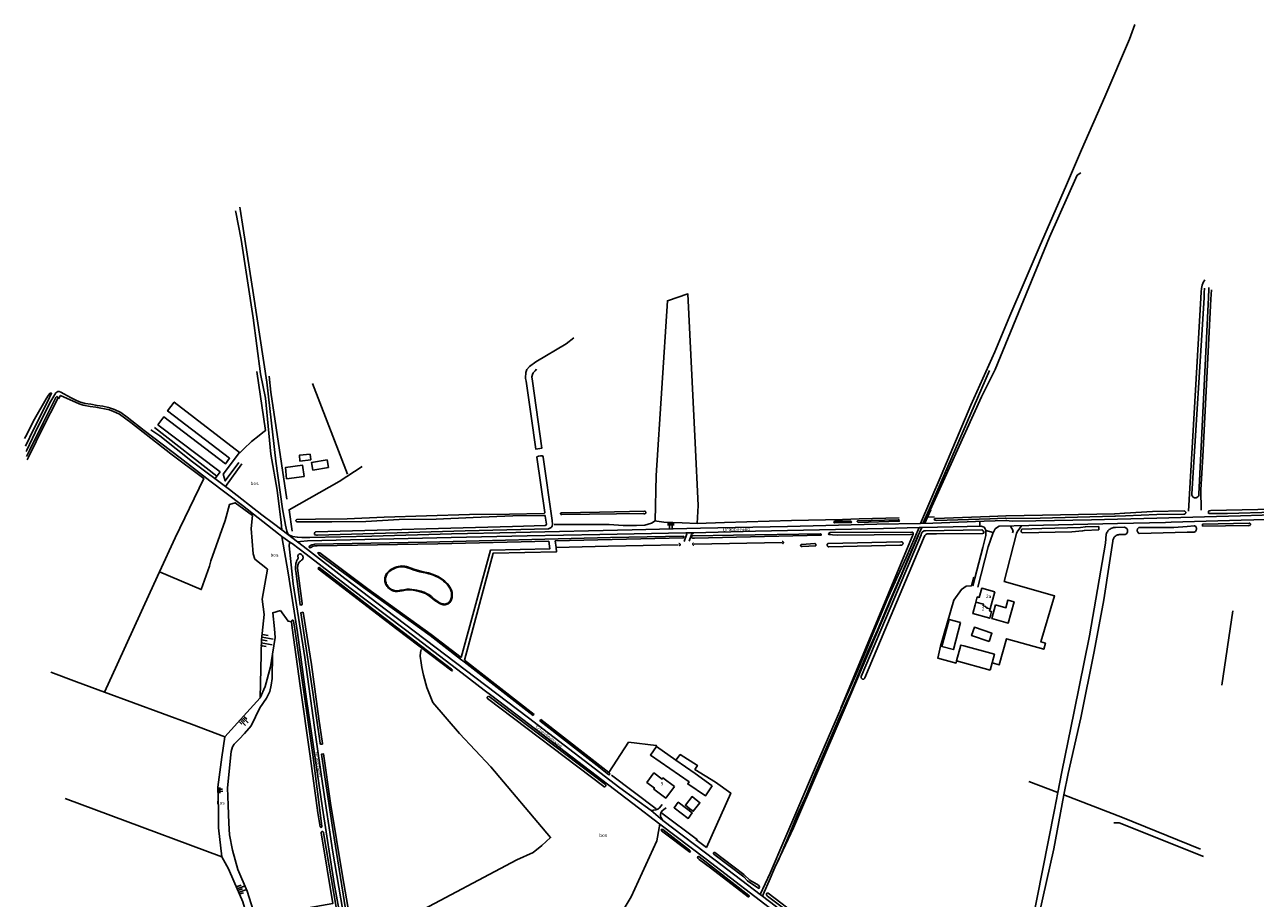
# Model space of a CAD drawing. Header units: metres. Extents: x 226218 to 240385, y 439369 to 449677.
# Tile 347 of 353: x 238267 to 239170, y 449036 to 449677. Entities that reach past the tile are written whole.
import ezdxf

# ---------------------------------------------------------------- set-up
doc = ezdxf.new("R2010")
doc.units = ezdxf.units.M
doc.header["$MEASUREMENT"] = 0
for name, color, linetype in [('BIJGEBOUW', 4, 'Continuous'), ('CULTUURAANDUIDING', 253, 'Continuous'), ('DAKRAND-BYG', 4, 'Continuous'), ('HEG', 253, 'Continuous'), ('HEK', 253, 'Continuous'), ('HOOFDGEBOUW', 4, 'Continuous'), ('HOUTWAL', 253, 'Continuous'), ('HUISNUMMER', 253, 'Continuous'), ('INSTEEKSLOOT', 153, 'Continuous'), ('KANTVERH', 253, 'Continuous'), ('KANTWATER', 153, 'Continuous'), ('MIDSLTGREPPEL', 253, 'Continuous'), ('OVLIJNOBJ', 253, 'Continuous'), ('RASTER', 253, 'Continuous'), ('STRAATNAAM', 253, 'Continuous'), ('TALUD', 253, 'Continuous'), ('TUSSENMUUR', 253, 'Continuous')]:
    doc.layers.add(name, color=color, linetype=linetype)
doc.styles.get("Standard").update_dxf_attribs({"font": 'iso.shx'})

# ---------------------------------------------------------------- blocks, each defined once
blk = doc.blocks.new('TA', base_point=(75009.5, 300012))
for p, q in [((75009.5, 300012.5), (75010, 300012.5)), ((75009.5, 300012.25), (75010.5, 300012.25)), ((75009.5, 300012), (75010, 300012)), ((75009.5, 300011.75), (75010.5, 300011.75)), ((75009.5, 300011.5), (75010, 300011.5))]:
    blk.add_line(p, q)

msp = doc.modelspace()

# ---------------------------------------------------------------- linework, layer by layer
at = {"layer": 'BIJGEBOUW'}
for p, q in [((238951.07, 449209.77), (238975.6, 449202.99)), ((238975.6, 449202.99), (238977.13, 449208.52))]:
    msp.add_line(p, q, dxfattribs=at)
for points in [[(238472.33, 449345.07), (238471.17, 449353.34), (238458.67, 449351.64), (238459.45, 449343.46), (238472.33, 449345.07)], [(238977.13, 449208.52), (238978.82, 449214.66), (238956.3, 449220.88), (238954.24, 449221.45), (238951.02, 449209.78), (238951.07, 449209.77)]]:
    msp.add_lwpolyline(points, dxfattribs=at)
at = {"layer": 'DAKRAND-BYG'}
msp.add_line((238730.84, 449147), (238745.13, 449137.04), dxfattribs=at)
for points in [[(238477.19, 449357.24), (238469.26, 449356.4), (238468.83, 449360.63), (238476.76, 449361.47), (238477.19, 449357.24)], [(238490.16, 449351.61), (238478.78, 449349.75), (238477.86, 449355.4), (238489.24, 449357.26), (238490.16, 449351.61)], [(238979.64, 449250.87), (238976.9, 449240.84), (238988.9, 449237.56), (238993.18, 449253.23), (238988.76, 449254.44), (238987.22, 449248.8), (238979.64, 449250.87)], [(238953.98, 449238.05), (238948.78, 449218.15), (238940.32, 449220.36), (238940.33, 449220.39)], [(238940.33, 449220.39), (238945.52, 449240.26), (238953.98, 449238.05)], [(238974.88, 449224.04), (238962.1, 449228.38), (238964.16, 449234.47), (238976.95, 449230.13), (238974.88, 449224.04)], [(238771.82, 449118.24), (238766.72, 449110.75), (238753.85, 449119.62), (238754.81, 449121), (238726.4, 449140.71), (238730.84, 449147)], [(238745.13, 449137.04), (238759.16, 449127.25), (238771.82, 449118.24)], [(238752.81, 449101.59), (238757.17, 449098.29), (238754.13, 449094.29), (238743.82, 449102.1), (238746.86, 449106.1), (238752.81, 449101.59)], [(238755.45, 449101.35), (238752.07, 449103.98), (238756.98, 449110.28), (238762.74, 449105.8), (238757.82, 449099.5), (238755.45, 449101.35)]]:
    msp.add_lwpolyline(points, dxfattribs=at)
at = {"layer": 'HEG'}
msp.add_line((238759.86, 449078.81), (238767.67, 449072.82), dxfattribs=at)
at = {"layer": 'HEK'}
for p, q in [((238939.37, 449220.72), (238940.33, 449220.39)), ((238710.24, 449150.09), (238695.84, 449128.02))]:
    msp.add_line(p, q, dxfattribs=at)
for points in [[(238994.91, 449303.2), (238986.06, 449268.07), (239023.01, 449257.49), (239012.92, 449223.79), (239016.21, 449222.79), (239015.02, 449218.41), (238987.69, 449226.13), (238982.21, 449206.85), (238977.13, 449208.52)], [(238939.37, 449220.72), (238948.92, 449254.41), (238954.54, 449262.28), (238958.05, 449264.53), (238961.69, 449264.95), (238962.02, 449264.91), (238963.65, 449271.3)], [(238951.07, 449209.77), (238950.68, 449208.2), (238937.34, 449211.77), (238939.37, 449220.72)], [(238767.67, 449072.82), (238785.35, 449112.91), (238774.24, 449120.77)]]:
    msp.add_lwpolyline(points, dxfattribs=at)
at = {"layer": 'HOOFDGEBOUW'}
for p, q in [((238979.15, 449260.49), (238975.69, 449247.95)), ((238964.58, 449250.84), (238965.15, 449252.92)), ((238975.69, 449247.95), (238975.24, 449246.34))]:
    msp.add_line(p, q, dxfattribs=at)
for points in [[(238965.15, 449252.92), (238966.22, 449256.79), (238967.64, 449256.4), (238969.5, 449263.16), (238979.15, 449260.49)], [(238964.58, 449250.84), (238962.85, 449244.58), (238975.34, 449241.13), (238976.67, 449245.95), (238975.24, 449246.34)], [(238743.99, 449117.7), (238737.65, 449109.18), (238728.81, 449115.76), (238729.41, 449116.57), (238723.86, 449120.7), (238729.02, 449127.63), (238734.99, 449123.18), (238735.57, 449123.96), (238743.99, 449117.7)]]:
    msp.add_lwpolyline(points, dxfattribs=at)
at = {"layer": 'HOUTWAL'}
msp.add_lwpolyline([(238817.78, 449058.15), (238831.38, 449087.32), (238868.58, 449173.82), (238922.83, 449301.65)], dxfattribs=at)
at = {"layer": 'INSTEEKSLOOT'}
for p, q in [((239067.27, 449317.72), (239074.32, 449318.27)), ((239074.32, 449318.27), (239074.48, 449318.28)), ((239094.75, 449319.47), (239074.48, 449318.28)), ((239094.75, 449319.47), (239118.06, 449319.79)), ((238649.28, 449316), (238649.29, 449315.98)), ((238975.51, 449315.82), (238987.3, 449316.15)), ((238986.66, 449314.42), (238975.56, 449314)), ((239067.22, 449315.96), (239067.23, 449315.96)), ((239067.48, 449315.97), (239067.23, 449315.96)), ((239074.87, 449316.33), (239067.48, 449315.97)), ((239117.9, 449317.48), (239097.93, 449317.16)), ((239131.4, 449310.24), (239165.64, 449310.96)), ((239131.43, 449308.64), (239131.4, 449310.24)), ((239165.81, 449310.96), (239165.64, 449310.96)), ((239165.81, 449310.96), (239165.64, 449310.96)), ((239055.38, 449306.02), (239055.32, 449308.53)), ((239067.64, 449307.68), (239074.3, 449307.85)), ((239070.34, 449302.49), (239074.88, 449302.59)), ((238652.69, 449292.13), (238651.89, 449297.71)), ((238656.51, 449297.82), (238657.18, 449293.08)), ((238837.51, 449295.29), (238846.96, 449295.85)), ((238847.47, 449294.18), (238837.74, 449293.69)), ((238857.18, 449296.06), (238910.16, 449297.22)), ((238467.57, 449278.05), (238467.78, 449275.91)), ((238467.78, 449275.91), (238471, 449251.96)), ((238518.6, 449261.77), (238564.9, 449228.48)), ((238519.13, 449262.59), (238565.5, 449229.3)), ((238564.9, 449228.48), (238587.18, 449211.14)), ((238587.48, 449212.22), (238565.5, 449229.3)), ((238587.18, 449211.14), (238589.68, 449209.2)), ((238641.12, 449170.54), (238589.97, 449210.29)), ((238589.68, 449209.2), (238640.45, 449169.67)), ((238883.83, 449197.46), (238883.7, 449197.14)), ((238883.7, 449197.14), (238883.7, 449197.14)), ((238883.83, 449197.46), (238883.83, 449197.46)), ((238608.1, 449183.72), (238693.39, 449119.16)), ((238606.91, 449182.17), (238692.13, 449117.61)), ((238641.12, 449170.54), (238640.45, 449169.67)), ((238645.94, 449166.8), (238645.27, 449165.92)), ((238695.84, 449128.02), (238645.94, 449166.8)), ((239032.82, 449127.1), (239029.85, 449111.46)), ((238772.94, 449067.99), (238772.88, 449068.03)), ((238772.94, 449067.99), (238794.88, 449051.39)), ((238797.53, 449048.59), (238794.88, 449051.39)), ((238795.18, 449052.92), (238799.43, 449049.07)), ((238797.58, 449048.53), (238797.53, 449048.59))]:
    msp.add_line(p, q, dxfattribs=at)
for points in [[(239132.99, 449483.34), (239132.97, 449483.26), (239132.65, 449479.84), (239132.72, 449476.28), (239123.66, 449332.29)], [(239128.83, 449332.04), (239135.79, 449476.52), (239136.04, 449482.57), (239136.14, 449483.79)], [(238670.17, 449446.73), (238664.5, 449442.53), (238642.42, 449429.12), (238637.72, 449425.9), (238635.73, 449423.49), (238635.1, 449421.45), (238634.95, 449420.05), (238634.77, 449418.65), (238634.84, 449417), (238635.2, 449415.04), (238638.9, 449389.29), (238642.23, 449365.17), (238646.77, 449365.97), (238639.89, 449415.08), (238639.34, 449418.19), (238639.91, 449420.03), (238640.42, 449421.24), (238641.76, 449422.63), (238642.95, 449423.83)], [(238268.73, 449359.84), (238271.09, 449364.63), (238280.98, 449384.35), (238290.13, 449403.07), (238290.87, 449403.7), (238291.27, 449403.72), (238291.7, 449403.31), (238291.76, 449402.97), (238291.35, 449401.84), (238281.05, 449381.84), (238270.28, 449359.79), (238269.02, 449357.25)], [(238648.89, 449318.73), (238643.11, 449359.22), (238643.12, 449359.48), (238644.39, 449360.09), (238645.71, 449360.29), (238647.07, 449360.27), (238647.55, 449360.08), (238647.8, 449359.4), (238654.39, 449312.74), (238654.5, 449310)], [(239123.66, 449332.29), (239123.65, 449331.84), (239123.72, 449331.41), (239123.86, 449330.99), (239124.07, 449330.6), (239124.35, 449330.25), (239124.68, 449329.96), (239125.05, 449329.72), (239125.46, 449329.55), (239125.89, 449329.46), (239126.33, 449329.43), (239126.77, 449329.49), (239127.2, 449329.62), (239127.59, 449329.82), (239127.95, 449330.08), (239128.26, 449330.4), (239128.5, 449330.77), (239128.68, 449331.17), (239128.79, 449331.6), (239128.83, 449332.04)], [(238648.21, 449318.07), (238648.42, 449318.1), (238648.61, 449318.19), (238648.76, 449318.34), (238648.86, 449318.53), (238648.89, 449318.73)], [(238661.39, 449317.19), (238661.18, 449317.16), (238660.96, 449317.2), (238660.78, 449317.3), (238660.63, 449317.46), (238660.54, 449317.66), (238660.51, 449317.87), (238660.56, 449318.09), (238660.66, 449318.27), (238660.82, 449318.42), (238661.02, 449318.51), (238661.23, 449318.53)], [(238661.23, 449318.53), (238689.13, 449319.03), (238721.97, 449319.62)], [(238721.97, 449319.62), (238722.23, 449319.63), (238722.49, 449319.57), (238722.72, 449319.44), (238722.91, 449319.25), (238723.04, 449319.01), (238723.1, 449318.76), (238723.08, 449318.49), (238723, 449318.24), (238722.84, 449318.02), (238722.64, 449317.85), (238722.39, 449317.75), (238722.13, 449317.71), (238721.87, 449317.75)], [(239074.32, 449318.27), (239074.33, 449318.27), (239074.48, 449318.28)], [(239118.06, 449319.79), (239118.34, 449319.75), (239118.6, 449319.64), (239118.83, 449319.46), (239119.01, 449319.24), (239119.13, 449318.98), (239119.18, 449318.7), (239119.16, 449318.42), (239119.07, 449318.14), (239118.92, 449317.9), (239118.71, 449317.71), (239118.46, 449317.57), (239118.19, 449317.49), (239117.9, 449317.48)], [(239184.56, 449319.82), (239184.24, 449319.29), (239183.89, 449319.01), (239183.43, 449318.91), (239149.77, 449317.92), (239137.04, 449317.84), (239136.15, 449318.02), (239135.74, 449318.65), (239135.76, 449319.05), (239135.96, 449319.64), (239136.43, 449319.94), (239137.55, 449320.07), (239183.65, 449321.08), (239183.87, 449321.04), (239184.25, 449320.91), (239184.49, 449320.38), (239184.56, 449319.82)], [(238466.99, 449311.89), (238466.76, 449311.97), (238466.56, 449312.12), (238466.41, 449312.33), (238466.33, 449312.56), (238466.33, 449312.81), (238466.4, 449313.05), (238466.54, 449313.26), (238466.74, 449313.41), (238466.97, 449313.5)], [(238466.97, 449313.5), (238480.71, 449313.76), (238503.92, 449314.05), (238531.16, 449315.19), (238562.24, 449316.18), (238593.78, 449317.16), (238623.14, 449317.56), (238648.21, 449318.07)], [(238648.36, 449316.56), (238625.51, 449316.34), (238596.3, 449314.92), (238569.16, 449313.73), (238542.07, 449313.53), (238517.5, 449312.11), (238492.57, 449311.95), (238466.99, 449311.89)], [(238654.5, 449310), (238654.23, 449308.59), (238653.54, 449307.77), (238651.73, 449306.81), (238590.57, 449305.29), (238482.19, 449302.08), (238481.31, 449302.17), (238480.39, 449302.36), (238480.01, 449302.67), (238479.93, 449303.24), (238479.97, 449303.57), (238480.11, 449303.93), (238480.79, 449304.56), (238625.32, 449308.42), (238649.24, 449309.17), (238649.79, 449309.4), (238650.14, 449310.03), (238649.29, 449315.98)], [(238649.28, 449316), (238649.22, 449316.2), (238649.11, 449316.37), (238648.95, 449316.5), (238648.76, 449316.58), (238648.56, 449316.6), (238648.36, 449316.56)], [(238721.87, 449317.75), (238721.24, 449317.84), (238681.84, 449317.43), (238661.39, 449317.19)], [(238874.16, 449311.61), (238874.01, 449311.95), (238873.82, 449312.2), (238873.43, 449312.39), (238873.17, 449312.38), (238861.94, 449312.28), (238861.2, 449312.12), (238860.99, 449311.84), (238861.2, 449311.34), (238861.66, 449311.12), (238873.8, 449311.36), (238874.16, 449311.61)], [(238909.14, 449312.68), (238908.99, 449312.25), (238878.81, 449311.45), (238878.11, 449312.07), (238878.18, 449312.25), (238878.45, 449312.51), (238908.13, 449313.32), (238908.44, 449313.31), (238909.01, 449313.03), (238909.14, 449312.68)], [(238975.51, 449315.82), (238975.15, 449315.81), (238935.59, 449314.38), (238934.92, 449313.99), (238934.64, 449313.53), (238934.8, 449313.24), (238935.02, 449313.05), (238935.23, 449312.97), (238936.33, 449312.86), (238975.51, 449313.93), (238975.56, 449314)], [(239067.22, 449315.96), (239012.46, 449314.47), (238987.64, 449314.32), (238987.35, 449314.31), (238986.66, 449314.42)], [(238987.3, 449316.15), (238987.34, 449316.17), (239067.05, 449317.74), (239067.08, 449317.75), (239067.27, 449317.72)], [(239067.23, 449315.96), (239067.48, 449315.96), (239067.48, 449315.97)], [(239074.87, 449316.33), (239074.96, 449316.3), (239097.93, 449317.16)], [(239165.7, 449309.01), (239165.98, 449309.04), (239166.23, 449309.14), (239166.45, 449309.31), (239166.61, 449309.54), (239166.71, 449309.8), (239166.72, 449310.08), (239166.66, 449310.34), (239166.52, 449310.59), (239166.32, 449310.78), (239166.08, 449310.91), (239165.81, 449310.96)], [(238651.89, 449297.71), (238570.38, 449295.81), (238481.98, 449294.32), (238481.84, 449294.31), (238480.77, 449294.24), (238479.94, 449294.14), (238478.9, 449293.95), (238477.31, 449293.04), (238476.74, 449292.81), (238476.19, 449292.96), (238476.11, 449293.39), (238476.16, 449293.76), (238476.99, 449294.53), (238477.43, 449294.71), (238478.09, 449294.92), (238480.14, 449295.51), (238562.39, 449296.84), (238697.05, 449300.44), (238750.95, 449301.4)], [(238750.95, 449301.4), (238750.57, 449300.01), (238656.51, 449297.82)], [(238851.8, 449302.41), (238851.64, 449301.94), (238799.95, 449300.72), (238758.68, 449299.91), (238757.45, 449299.95), (238756.87, 449300.09), (238756.61, 449300.47), (238756.8, 449301.16), (238757.37, 449301.45), (238787.34, 449302.13), (238851.31, 449303.1), (238851.59, 449302.83), (238851.8, 449302.41)], [(238919.26, 449303.23), (238919.09, 449302.71), (238917.14, 449302.52), (238863.92, 449302.18), (238860.08, 449302.24), (238858.6, 449302.47), (238857.77, 449302.55), (238857.28, 449302.66), (238857.12, 449302.94), (238857.23, 449303.41), (238858.29, 449304), (238918.2, 449304.28), (238918.46, 449304.23), (238919.11, 449303.78), (238919.26, 449303.23)], [(238925.41, 449303.43), (238925.05, 449302.35), (238905.85, 449256.66), (238881.11, 449198.32)], [(238883.83, 449197.46), (238898.39, 449232.37), (238926.89, 449299.61), (238927.83, 449301.88), (238928.52, 449302.6), (238929.52, 449302.95), (238936.33, 449302.98), (238970.06, 449303.37), (238970.82, 449303.63), (238971.12, 449304.13)], [(238928.1, 449305.18), (238927.67, 449305.19), (238927.23, 449305.13), (238926.82, 449304.99), (238926.44, 449304.79), (238926.1, 449304.52), (238925.8, 449304.2), (238925.57, 449303.83), (238925.41, 449303.43)], [(238971.12, 449304.13), (238970.97, 449304.59), (238970.55, 449305.29), (238970, 449305.71), (238969.55, 449305.85), (238928.31, 449305.24), (238928.1, 449305.18)], [(238999.02, 449306.43), (238998.78, 449306.15), (238998.6, 449305.81), (238998.49, 449305.45), (238998.46, 449305.07), (238998.51, 449304.7), (238998.64, 449304.34), (238998.84, 449304.02), (238999.1, 449303.74)], [(238999.02, 449306.43), (239013.56, 449306.84), (239041.95, 449307.62), (239045.53, 449308.23), (239055.32, 449308.53)], [(239055.38, 449306.02), (239044.8, 449305.59), (239043.71, 449305.34), (239043.52, 449305.28), (239035.61, 449304.51), (238999.1, 449303.74)], [(239025.34, 449113.21), (239028.34, 449128.43), (239037.39, 449172.67), (239048.45, 449228.09), (239060.24, 449296.25), (239060.87, 449302.7)], [(239067.64, 449307.68), (239066.94, 449307.67), (239066.25, 449307.59), (239065.57, 449307.43), (239064.91, 449307.21), (239064.28, 449306.92), (239063.68, 449306.57), (239063.11, 449306.16), (239062.6, 449305.69), (239062.13, 449305.17), (239061.72, 449304.6), (239061.37, 449304), (239061.09, 449303.37), (239060.87, 449302.7)], [(239070.34, 449302.49), (239069.73, 449302.41), (239069.15, 449302.26), (239068.58, 449302.04), (239068.05, 449301.75), (239067.55, 449301.4), (239067.1, 449300.99), (239066.71, 449300.53), (239066.37, 449300.03), (239066.09, 449299.49), (239065.89, 449298.92), (239065.75, 449298.33), (239065.69, 449297.72)], [(239074.88, 449302.59), (239075.28, 449302.82), (239075.64, 449303.11), (239075.95, 449303.46), (239076.2, 449303.85), (239076.37, 449304.28), (239076.48, 449304.73), (239076.5, 449305.19), (239076.45, 449305.66), (239076.33, 449306.1), (239076.13, 449306.52), (239075.86, 449306.9), (239075.54, 449307.23), (239075.16, 449307.51), (239074.74, 449307.71), (239074.3, 449307.85)], [(239084.8, 449307.59), (239084.45, 449307.35), (239084.15, 449307.04), (239083.9, 449306.69), (239083.73, 449306.3), (239083.63, 449305.89), (239083.6, 449305.46), (239083.65, 449305.04), (239083.77, 449304.63), (239083.96, 449304.25), (239084.22, 449303.91), (239084.54, 449303.62), (239084.9, 449303.39)], [(239125.42, 449309.02), (239120.24, 449308.34), (239110.45, 449307.61), (239084.8, 449307.59)], [(239125.54, 449304.37), (239120.34, 449304.24), (239084.9, 449303.39)], [(239125.54, 449304.37), (239125.92, 449304.57), (239126.25, 449304.83), (239126.55, 449305.14), (239126.78, 449305.5), (239126.95, 449305.89), (239127.04, 449306.31), (239127.07, 449306.73), (239127.02, 449307.16), (239126.9, 449307.57), (239126.72, 449307.95), (239126.47, 449308.3), (239126.16, 449308.6), (239125.81, 449308.84), (239125.42, 449309.02)], [(239165.7, 449309.01), (239165.33, 449309.04), (239131.43, 449308.64)], [(238651.89, 449297.71), (238652.69, 449292.13), (238609.2, 449291.16), (238587.48, 449212.22)], [(238657.18, 449293.08), (238657.63, 449289.9), (238611.14, 449288.87), (238589.97, 449210.29)], [(238747.38, 449295.95), (238747.63, 449295.92), (238747.85, 449295.82), (238748.04, 449295.66), (238748.17, 449295.45), (238748.23, 449295.22), (238748.22, 449294.97), (238748.14, 449294.74), (238748, 449294.54), (238747.8, 449294.39), (238747.57, 449294.31)], [(238758.15, 449294.75), (238757.92, 449294.79), (238757.72, 449294.9), (238757.55, 449295.06), (238757.44, 449295.26), (238757.39, 449295.49), (238757.42, 449295.72), (238757.51, 449295.93), (238757.66, 449296.11), (238757.86, 449296.23), (238758.08, 449296.29)], [(238823.1, 449297.38), (238823.34, 449297.39), (238823.57, 449297.33), (238823.77, 449297.21), (238823.93, 449297.03), (238824.03, 449296.81), (238824.06, 449296.58), (238824.02, 449296.34), (238823.91, 449296.13), (238823.74, 449295.96), (238823.54, 449295.84), (238823.3, 449295.8)], [(238837.74, 449293.69), (238837.5, 449293.64), (238837.25, 449293.66), (238837.02, 449293.76), (238836.83, 449293.91), (238836.7, 449294.11), (238836.63, 449294.35), (238836.63, 449294.6), (238836.7, 449294.83), (238836.84, 449295.03), (238837.04, 449295.19), (238837.26, 449295.28), (238837.51, 449295.29)], [(238846.96, 449295.85), (238847.22, 449295.83), (238847.47, 449295.72), (238847.67, 449295.56), (238847.82, 449295.34), (238847.89, 449295.09), (238847.89, 449294.82), (238847.82, 449294.57), (238847.67, 449294.35), (238847.47, 449294.18)], [(238857.2, 449293.49), (238856.9, 449293.57), (238856.63, 449293.71), (238856.4, 449293.92), (238856.22, 449294.17), (238856.11, 449294.46), (238856.07, 449294.77), (238856.11, 449295.08), (238856.21, 449295.36), (238856.38, 449295.62), (238856.61, 449295.83), (238856.88, 449295.98), (238857.18, 449296.06)], [(238910.01, 449294.84), (238909.4, 449294.73), (238857.2, 449293.49)], [(238910.16, 449297.22), (238910.45, 449297.27), (238910.75, 449297.24), (238911.04, 449297.15), (238911.29, 449296.99), (238911.5, 449296.77), (238911.65, 449296.51), (238911.74, 449296.22), (238911.76, 449295.93), (238911.7, 449295.63), (238911.58, 449295.36), (238911.4, 449295.12), (238911.16, 449294.93), (238910.89, 449294.8), (238910.6, 449294.75), (238910.3, 449294.76), (238910.01, 449294.84)], [(239065.69, 449297.72), (239063.28, 449281.78), (239059.17, 449254.7), (239052.01, 449216.62), (239042.27, 449168.04), (239032.82, 449127.1)], [(238466.15, 449275.6), (238466.05, 449276.75), (238466.02, 449277.9), (238466.06, 449279.05), (238466.18, 449280.19), (238466.37, 449281.33), (238466.63, 449282.45)], [(238466.63, 449282.45), (238466.76, 449282.94), (238466.95, 449283.41), (238467.18, 449283.86), (238467.47, 449284.28), (238467.8, 449284.67)], [(238467.92, 449285.88), (238467.78, 449286.19), (238467.71, 449286.52), (238467.71, 449286.85), (238467.78, 449287.18), (238467.92, 449287.49), (238468.11, 449287.76), (238468.36, 449287.99), (238468.65, 449288.16), (238468.96, 449288.27), (238469.3, 449288.31), (238469.63, 449288.28)], [(238467.8, 449284.67), (238467.95, 449284.88), (238468.04, 449285.13), (238468.07, 449285.39), (238468.02, 449285.64), (238467.92, 449285.88)], [(238470.11, 449283.41), (238469.62, 449283.09), (238469.17, 449282.72), (238468.77, 449282.29), (238468.43, 449281.82), (238468.16, 449281.3), (238467.94, 449280.76)], [(238469.63, 449288.28), (238470.02, 449288.16), (238470.39, 449287.97), (238470.72, 449287.72), (238471, 449287.41), (238471.23, 449287.07), (238471.4, 449286.69), (238471.5, 449286.29), (238471.53, 449285.88)], [(238471.53, 449285.88), (238471.53, 449285.44), (238471.45, 449285.02), (238471.3, 449284.61), (238471.08, 449284.24), (238470.81, 449283.91), (238470.48, 449283.63), (238470.11, 449283.41)], [(238518.6, 449261.77), (238483.5, 449287.65), (238483.08, 449288.1), (238482.64, 449288.5), (238482.35, 449288.86), (238482.36, 449289.03), (238482.64, 449289.29), (238483.87, 449289.03), (238519.13, 449262.59)], [(238471, 449251.96), (238470.94, 449251.58), (238470.7, 449250.96), (238470.4, 449250.76), (238469.44, 449250.93), (238466.15, 449275.6)], [(238467.94, 449280.76), (238467.75, 449280.1), (238467.62, 449279.42), (238467.56, 449278.74), (238467.57, 449278.05)], [(238581.12, 449202.79), (238580.63, 449202.6), (238540.3, 449233.09), (238482.71, 449277.35), (238482.79, 449278.19), (238483.06, 449278.3), (238483.27, 449278.29), (238522.48, 449248.01), (238580.55, 449203.8), (238580.93, 449203.36), (238581.12, 449202.79)], [(238578, 449251.6), (238577.23, 449251.32), (238576.5, 449251.14), (238575.76, 449251.03), (238575.01, 449251.01), (238574.26, 449251.07), (238573.52, 449251.21), (238572.8, 449251.42), (238572.11, 449251.71), (238571.46, 449252.07), (238568.25, 449254.14), (238565.4, 449256.62), (238563.45, 449258), (238561.36, 449259.16), (238559.16, 449260.1), (238556.87, 449260.8), (238552.31, 449261.61), (238547.73, 449261.96), (238544.36, 449261.28), (238540.85, 449260.74), (238539.94, 449260.75), (238539.06, 449260.85), (238538.18, 449261.04), (238537.34, 449261.32), (238536.53, 449261.68), (238535.75, 449262.12), (238535.03, 449262.64), (238534.37, 449263.23), (238533.78, 449263.87), (238533.25, 449264.46), (238532.77, 449265.12), (238532.37, 449265.83), (238532.04, 449266.58), (238531.79, 449267.36), (238531.63, 449268.16), (238531.55, 449268.97), (238531.57, 449269.78), (238531.64, 449270.66), (238531.81, 449271.53), (238532.07, 449272.38), (238532.42, 449273.2), (238532.86, 449273.98), (238533.4, 449274.72), (238534.63, 449275.83), (238535.94, 449276.78), (238537.34, 449277.6), (238538.81, 449278.27), (238540.33, 449278.79), (238541.48, 449279.14), (238542.69, 449279.37)], [(238542.69, 449279.37), (238543.91, 449279.46), (238545.14, 449279.43), (238546.35, 449279.26), (238547.54, 449278.96), (238553.64, 449276.86), (238559.8, 449275.11), (238563.5, 449274.39), (238567.14, 449273.22), (238570.59, 449271.64), (238571.67, 449271.1), (238573.66, 449269.82), (238575.51, 449268.34), (238577.2, 449266.68), (238578.71, 449264.86), (238579.32, 449264.02), (238579.84, 449263.12), (238580.27, 449262.17), (238580.61, 449261.19), (238580.84, 449260.18), (238580.98, 449259.15), (238581.02, 449258.1), (238580.95, 449257.08), (238580.87, 449256.3), (238580.7, 449255.53), (238580.44, 449254.77), (238580.11, 449254.04), (238579.7, 449253.36), (238579.21, 449252.73), (238578.66, 449252.15), (238578, 449251.6)], [(238464.64, 449239.07), (238464.55, 449239.29), (238464.4, 449239.48), (238464.2, 449239.61), (238463.96, 449239.67), (238463.72, 449239.67), (238463.49, 449239.59), (238463.3, 449239.45), (238463.15, 449239.26), (238463.07, 449239.03), (238463.06, 449238.79), (238463.12, 449238.56)], [(238485.39, 449088.53), (238478.73, 449140.96), (238471.04, 449194.01), (238465.42, 449233.17), (238464.64, 449239.07)], [(238485.82, 449149.3), (238485.72, 449148.82), (238485.13, 449148.63), (238484.43, 449148.64), (238484.13, 449149.2), (238484.07, 449149.41), (238478.79, 449186.69), (238469.99, 449245.12), (238471.64, 449245.53), (238477.66, 449207.14), (238483.11, 449167.26), (238485.82, 449149.3)], [(238883.7, 449197.14), (238883.51, 449196.88), (238883.26, 449196.66), (238882.98, 449196.51), (238882.66, 449196.43), (238882.34, 449196.42), (238882.02, 449196.49), (238881.72, 449196.62), (238881.47, 449196.82), (238881.26, 449197.07), (238881.12, 449197.36), (238881.04, 449197.68), (238881.04, 449198), (238881.11, 449198.32)], [(238883.83, 449197.46), (238883.78, 449197.29), (238883.7, 449197.14)], [(238608.1, 449183.72), (238607.84, 449183.82), (238607.56, 449183.84), (238607.29, 449183.78), (238607.05, 449183.65), (238606.85, 449183.46), (238606.71, 449183.21), (238606.65, 449182.94), (238606.66, 449182.66), (238606.75, 449182.4), (238606.91, 449182.17)], [(238645.27, 449165.92), (238687.35, 449133.15), (238695.86, 449126.34), (238696.4, 449126.41), (238696.81, 449126.88)], [(238507.98, 449000), (238503.76, 449021.86), (238493.33, 449086.09), (238487.39, 449126.13), (238484.98, 449141.34), (238486.66, 449141.54), (238491.76, 449105.45), (238500.45, 449052.26), (238509.59, 449000)], [(238696.81, 449126.88), (238696.41, 449127.49), (238696.25, 449127.71), (238695.84, 449128.02)], [(238692.13, 449117.61), (238692.36, 449117.5), (238692.63, 449117.45), (238692.89, 449117.47), (238693.14, 449117.57), (238693.36, 449117.72), (238693.52, 449117.93), (238693.63, 449118.17), (238693.67, 449118.43), (238693.65, 449118.69), (238693.55, 449118.94), (238693.39, 449119.16)], [(238987.36, 448916.43), (238990.5, 448933.69), (239002.9, 448999.2), (239014.07, 449056.16), (239022.83, 449100.46), (239025.34, 449113.21)], [(239029.85, 449111.46), (239022.38, 449072.06), (239011.65, 449024.1), (239002.83, 448976.51), (238994.22, 448932.28), (238990.97, 448915.86)], [(238484.17, 449088.09), (238484.29, 449087.91), (238484.47, 449087.77), (238484.67, 449087.71), (238484.89, 449087.71), (238485.09, 449087.79), (238485.26, 449087.92), (238485.37, 449088.11), (238485.42, 449088.32), (238485.39, 449088.53)], [(238486.66, 449083.8), (238486.63, 449084.05), (238486.52, 449084.28), (238486.36, 449084.47), (238486.15, 449084.61), (238485.91, 449084.68), (238485.66, 449084.69), (238485.42, 449084.62), (238485.2, 449084.49), (238485.03, 449084.3), (238484.92, 449084.08), (238484.88, 449083.83), (238484.91, 449083.58)], [(238486.66, 449083.8), (238496.21, 449027.62), (238501.47, 448996.3)], [(238755.8, 449070.2), (238755.41, 449070.64), (238755.16, 449070.96), (238735.43, 449086.09), (238734.43, 449086.25), (238734.26, 449086.11), (238734.27, 449085.91), (238734.56, 449085.69), (238734.61, 449085.24), (238755.29, 449069.63), (238755.67, 449069.71), (238755.8, 449070.2)], [(238798.14, 449036.79), (238770.45, 449058.03), (238762.24, 449064.13), (238761.28, 449065.1), (238761.05, 449065.65), (238761.22, 449066.1), (238761.86, 449066.34), (238798.72, 449037.76)], [(238773.68, 449069.23), (238773.45, 449069.3), (238773.22, 449069.3), (238773, 449069.22), (238772.82, 449069.08), (238772.69, 449068.88), (238772.63, 449068.66), (238772.64, 449068.42), (238772.73, 449068.21), (238772.88, 449068.03)], [(238795.18, 449052.92), (238795.05, 449053.01), (238773.68, 449069.23)], [(238797.53, 449048.59), (238797.55, 449048.56), (238797.58, 449048.53)], [(238806.5, 449043.76), (238806.27, 449043.18), (238805.9, 449042.97), (238797.58, 449048.53)], [(238799.43, 449049.07), (238805.77, 449045.24), (238806.32, 449044.48), (238806.5, 449043.76)], [(238861.32, 449000), (238828.98, 449024.76), (238812.44, 449037.23), (238811.7, 449038.18), (238811.55, 449038.7), (238811.64, 449039.21), (238811.97, 449039.59), (238812.82, 449039.5), (238864.33, 449000)], [(238798.14, 449036.79), (238798.33, 449036.77), (238798.52, 449036.8), (238798.68, 449036.9), (238798.81, 449037.05), (238798.88, 449037.23), (238798.89, 449037.42), (238798.83, 449037.61), (238798.72, 449037.76)]]:
    msp.add_lwpolyline(points, dxfattribs=at)
at = {"layer": 'KANTVERH'}
for p, q in [((238930.9, 449321.01), (238975.21, 449422.78)), ((238414.6, 449337.87), (238426.59, 449354.31)), ((238930.9, 449321.01), (238926.39, 449310.72)), ((238927.75, 449310.74), (238932.09, 449320.56)), ((238968.01, 449312.25), (238968.09, 449308.69)), ((239069.08, 449310.57), (239104.3, 449311.36)), ((239108.57, 449311.49), (239104.3, 449311.36)), ((238455.9, 449301.11), (238462.58, 449296.49)), ((238923.48, 449307.62), (238925.5, 449307.67)), ((238972.46, 449305.37), (238977.99, 449304.06)), ((238963.04, 449264.94), (238970.41, 449293.03)), ((238966.7, 449263.93), (238974.32, 449293.41)), ((238806.92, 449038.51), (238808.67, 449037.18)), ((238809.93, 449040.15), (238808.67, 449037.18))]:
    msp.add_line(p, q, dxfattribs=at)
for points in [[(238924.49, 449310.68), (238939.8, 449345.83), (238961.57, 449397.53), (238979.05, 449436.65), (238990.1, 449462.89), (239000.54, 449487.32), (239011.65, 449513.05), (239031.66, 449559.16), (239042.75, 449584.79), (239059.89, 449623.7), (239077.84, 449665.84), (239081.88, 449676.59)], [(238422.11, 449539.91), (238422.26, 449538.91), (238426.04, 449519.01), (238434.96, 449461.46), (238440.3, 449420.35), (238443.94, 449402.65), (238448.04, 449361.49), (238452.51, 449335.03), (238455.45, 449311.28), (238455.96, 449305.91), (238449.84, 449310.5), (238441.23, 449317.03), (238417.63, 449335.62), (238390.56, 449355.74), (238366.47, 449374.82), (238359.84, 449379.44)], [(238425.07, 449542.69), (238425.35, 449541.12), (238427.69, 449527.04), (238435.21, 449478.35), (238444.89, 449414.28), (238451.55, 449356.36), (238456.59, 449321.33), (238458.74, 449309.33), (238459.76, 449304.94), (238460.72, 449302.53), (238463.88, 449301.18), (238467.42, 449300.58), (238470.65, 449300.43), (238476.46, 449300.34), (238521.96, 449301.44), (238580.36, 449303.03), (238627.7, 449304.06), (238713.08, 449306.04), (238763.21, 449307.18), (238827.01, 449308.51), (238892.55, 449310.08), (238924.49, 449310.68)], [(238267.27, 449372.95), (238267.89, 449374.18), (238274.6, 449387.05), (238283.1, 449401.95), (238284.89, 449404.87), (238285.75, 449405.98), (238286.35, 449406.17), (238287.08, 449406.22), (238284.39, 449400.37), (238273.93, 449380), (238267.88, 449367.45)], [(238268.33, 449363.4), (238268.86, 449364.49), (238275.02, 449377.31), (238285.82, 449399.15), (238290.16, 449406.38), (238291.65, 449407.39), (238292.66, 449407.34), (238293.81, 449407.06), (238296.01, 449405.74)], [(238296.01, 449405.74), (238298.84, 449404.34), (238301.4, 449402.83), (238304.3, 449401.33), (238307.43, 449399.84), (238311.59, 449398.6), (238315.87, 449398.09), (238320.59, 449397.26), (238324.56, 449396.66), (238328.81, 449395.79), (238333.26, 449394.36), (238337.81, 449392.05), (238342.44, 449388.71), (238354.94, 449378.76), (238381.3, 449358.74), (238403.21, 449341.96), (238427.19, 449323.84), (238453.53, 449302.99), (238455.9, 449301.11)], [(238424.44, 449355.48), (238414.43, 449341.82), (238413.04, 449346.82), (238424.88, 449362.68), (238377.06, 449399.66), (238372.22, 449393.23), (238417.65, 449358.52), (238414.66, 449354.5), (238369.44, 449388.97), (238364.94, 449383.03)], [(238364.94, 449383.03), (238410.65, 449348.4), (238406.98, 449343.53)], [(238924.49, 449310.68), (238933.63, 449310.86), (238971.31, 449312.38), (238987.35, 449312.79), (238991.82, 449312.3), (239009.19, 449312.53), (239050.13, 449313.36), (239097.85, 449314.57), (239159.47, 449316.31), (239238.78, 449318.67), (239251.09, 449318.72)], [(238974.32, 449293.41), (238977.62, 449303.23), (238978.28, 449304.71), (238979.42, 449306.61), (238981.02, 449307.87), (238982.31, 449308.55), (239003.97, 449309.16), (239069.08, 449310.57)], [(239108.57, 449311.49), (239134.14, 449312.28), (239159.87, 449313.09), (239233.88, 449314.99), (239250.26, 449315.16), (239253.86, 449315.21), (239256.5, 449314.51), (239258.26, 449313.69), (239260.52, 449311.58)], [(238455.9, 449301.11), (238460.59, 449274.45), (238467.47, 449230.74), (238474.05, 449181.68), (238485.86, 449101.76), (238494.42, 449046.46), (238502.88, 449000)], [(238455.96, 449305.91), (238467.51, 449297.25), (238469.6, 449297.47), (238474.85, 449297.81), (238580.3, 449300.29), (238636.06, 449301.59), (238689.27, 449302.56), (238752.49, 449303.72), (238753.03, 449302.92), (238751.13, 449297.43)], [(238752.49, 449303.72), (238758, 449303.8), (238756.44, 449302.49), (238754.77, 449297.64)], [(238758, 449303.8), (238803.43, 449305.11), (238897.42, 449306.93), (238923.48, 449307.62)], [(238806.92, 449038.51), (238814.23, 449054.16), (238824.22, 449077.63), (238836.11, 449104.92), (238846.84, 449130.13), (238857.04, 449153.89), (238866.08, 449174.64), (238878.52, 449203.08), (238889.57, 449229.62), (238900.02, 449254.81), (238913.94, 449285.79), (238923.48, 449307.62)], [(238925.5, 449307.67), (238922.39, 449300.94), (238915.85, 449285.57), (238910.08, 449272.17), (238902.42, 449254.49), (238893.07, 449232.34), (238886.05, 449216.75), (238878.41, 449198.5), (238873.11, 449186.11), (238865.45, 449169.02), (238860.16, 449157.01), (238852.48, 449139.08), (238847.57, 449127.69), (238840.74, 449111.11), (238834.15, 449096.59), (238826.47, 449078), (238820.78, 449064.98), (238817.78, 449058.15)], [(238925.5, 449307.67), (238948.45, 449308.28), (238969.06, 449308.71), (238971.24, 449307.84), (238972.13, 449306.69), (238972.45, 449305.77), (238972.48, 449304.62), (238972.48, 449303.21), (238972.49, 449301.81), (238970.41, 449293.03)], [(238991.99, 449303.82), (238992.46, 449305.13), (238990.65, 449308.78)], [(238994.91, 449303.2), (238995.48, 449304.57), (238998.6, 449309.01)], [(238505.13, 449000), (238502.23, 449018.27), (238493.34, 449069.56), (238485.85, 449119.91), (238480.93, 449153.96), (238472.89, 449212.24), (238464.42, 449266.25), (238461.29, 449294.23), (238461.67, 449296.54), (238462.58, 449296.49), (238463.67, 449296.05), (238473.75, 449288.16), (238505.95, 449263.45), (238546.71, 449232.57), (238588.36, 449200.78), (238604.45, 449188.38), (238610.11, 449184.19), (238713.4, 449105.12), (238733.39, 449090.03)], [(238467.51, 449297.25), (238474.86, 449291.58), (238502.26, 449270.27), (238538.81, 449242.43), (238605.64, 449191.87), (238637.02, 449168.03), (238704.04, 449116.68), (238726.88, 449100.19), (238728.5, 449100.25), (238730.42, 449100.57), (238731.89, 449101.04), (238733.14, 449102.09), (238734.94, 449104.54)], [(238726.88, 449100.19), (238735.62, 449092.63), (238733.98, 449095.28), (238733.71, 449096.24), (238733.76, 449097.41), (238734.02, 449098.43), (238734.99, 449099.87), (238736.15, 449100.83), (238737.89, 449102.11)], [(238735.62, 449092.63), (238773.85, 449063.73), (238806.92, 449038.51)], [(238733.39, 449090.03), (238767.26, 449064.45), (238820.87, 449023.35), (238821.24, 449019.46), (238821.6, 449016.47), (238819.1, 449009.81)], [(238817.78, 449058.15), (238813.48, 449048.39), (238809.93, 449040.15)], [(238808.67, 449037.18), (238817.86, 449030.18), (238841.7, 449011.71), (238857.35, 449000)]]:
    msp.add_lwpolyline(points, dxfattribs=at)
at = {"layer": 'KANTWATER'}
msp.add_line((238570.37, 449271.17), (238571.41, 449270.64), dxfattribs=at)
for points in [[(238532.09, 449269.75), (238532.14, 449270.47), (238532.26, 449271.17), (238532.44, 449271.86), (238532.69, 449272.54), (238533, 449273.18), (238533.37, 449273.8), (238533.79, 449274.37)], [(238533.79, 449274.37), (238534.51, 449275.04), (238535.27, 449275.66), (238536.06, 449276.23), (238536.89, 449276.76), (238537.75, 449277.22), (238538.64, 449277.64), (238539.55, 449277.99), (238540.48, 449278.29)], [(238540.48, 449278.29), (238541.32, 449278.56), (238542.18, 449278.76), (238543.05, 449278.88), (238543.92, 449278.94), (238544.8, 449278.93), (238545.67, 449278.84), (238546.54, 449278.69), (238547.39, 449278.46)], [(238547.39, 449278.46), (238549.81, 449277.58), (238552.25, 449276.75), (238554.71, 449275.98), (238557.19, 449275.26), (238559.68, 449274.6)], [(238559.68, 449274.6), (238561.07, 449274.38), (238562.45, 449274.1), (238563.82, 449273.76), (238565.17, 449273.36), (238566.51, 449272.9), (238567.82, 449272.38), (238569.11, 449271.8), (238570.37, 449271.17)], [(238534.17, 449264.22), (238533.71, 449264.72), (238533.3, 449265.27), (238532.95, 449265.84), (238532.65, 449266.45), (238532.42, 449267.08), (238532.24, 449267.73), (238532.12, 449268.4), (238532.07, 449269.08), (238532.09, 449269.75)], [(238540.81, 449261.27), (238540.06, 449261.27), (238539.31, 449261.34), (238538.57, 449261.48), (238537.84, 449261.69), (238537.14, 449261.96), (238536.47, 449262.3), (238535.83, 449262.7), (238535.23, 449263.16), (238534.67, 449263.67), (238534.17, 449264.22)], [(238571.41, 449270.64), (238572.54, 449269.95), (238573.63, 449269.2), (238574.67, 449268.38), (238575.66, 449267.5), (238576.6, 449266.57), (238577.48, 449265.58), (238578.3, 449264.54)], [(238578.3, 449264.54), (238578.82, 449263.83), (238579.27, 449263.08), (238579.66, 449262.29), (238579.97, 449261.47), (238580.21, 449260.62), (238580.38, 449259.76), (238580.48, 449258.88), (238580.49, 449258), (238580.43, 449257.13)], [(238547.7, 449262.49), (238545.42, 449262), (238543.12, 449261.6), (238540.81, 449261.27)], [(238556.99, 449261.3), (238555.15, 449261.69), (238553.3, 449262), (238551.44, 449262.24), (238549.57, 449262.4), (238547.7, 449262.49)], [(238565.73, 449257.03), (238564.75, 449257.76), (238563.73, 449258.44), (238562.67, 449259.07), (238561.59, 449259.63), (238560.48, 449260.14), (238559.33, 449260.59), (238558.17, 449260.98), (238556.99, 449261.3)], [(238571.72, 449252.52), (238570.64, 449253.15), (238569.59, 449253.83), (238568.57, 449254.56), (238567.58, 449255.34), (238566.63, 449256.16), (238565.73, 449257.03)], [(238580.43, 449257.13), (238580.37, 449256.47), (238580.24, 449255.82), (238580.05, 449255.19), (238579.8, 449254.58), (238579.49, 449254), (238579.12, 449253.45), (238578.7, 449252.94), (238578.24, 449252.48), (238577.73, 449252.06)], [(238577.73, 449252.06), (238577.08, 449251.82), (238576.4, 449251.65), (238575.71, 449251.55), (238575.02, 449251.53), (238574.33, 449251.59), (238573.64, 449251.71), (238572.98, 449251.91), (238572.33, 449252.18), (238571.72, 449252.52)]]:
    msp.add_lwpolyline(points, dxfattribs=at)
at = {"layer": 'MIDSLTGREPPEL'}
for p, q in [((238655.87, 449309.79), (238678.28, 449309.78)), ((238823.05, 449296.65), (238758.54, 449295.37))]:
    msp.add_line(p, q, dxfattribs=at)
for points in [[(238746.83, 449295.06), (238695.49, 449294.06), (238657.18, 449293.08)], [(238511.11, 449000), (238551.77, 449023.24), (238628.41, 449063.94), (238640.37, 449069.3)]]:
    msp.add_lwpolyline(points, dxfattribs=at)
at = {"layer": 'OVLIJNOBJ'}
for p, q in [((238866.05, 449175.12), (238919.09, 449302.71)), ((239153.84, 449246.48), (239145.78, 449192.04)), ((239025.34, 449113.21), (239004.15, 449121.41)), ((239072.81, 449094.83), (239029.85, 449111.46)), ((239129.99, 449071.74), (239072.81, 449094.83)), ((238732.88, 449087.31), (238733.39, 449090.03))]:
    msp.add_line(p, q, dxfattribs=at)
for points in [[(239042.28, 449567.96), (239039.49, 449566.14), (239019.2, 449520.58), (238979.41, 449423.64), (238969.21, 449403.63), (238929.4, 449315.39), (238934.93, 449315.31)], [(238761.54, 449323.91), (238760.65, 449310.66), (238749.75, 449311.21), (238736.14, 449311.64), (238731.21, 449312.21), (238730, 449312.56), (238730.75, 449345.94), (238738.83, 449474.04), (238753.98, 449479.07), (238759.13, 449369.8), (238761.54, 449323.91)], [(238425.26, 449362.35), (238428.07, 449365.51), (238433.76, 449370.66), (238439.45, 449375.11), (238442.03, 449377.32), (238443.93, 449378.77), (238437.62, 449422.17)], [(238445.44, 449277.09), (238441.61, 449255.07), (238442.99, 449243.97), (238441.09, 449225.2), (238440.03, 449182.78), (238443.67, 449190.97), (238447.66, 449205.53), (238449.11, 449214.75), (238448.9, 449196.82), (238448.08, 449191.97), (238447.22, 449187.46), (238444.74, 449182.52), (238439.88, 449175.35), (238433.57, 449162.24), (238428.64, 449156.5), (238424.58, 449152.41), (238420.91, 449148.79), (238419.87, 449146.83), (238418.88, 449143.48), (238416.08, 449116.81), (238416.67, 449103.97), (238417.04, 449090.75), (238417.71, 449082.24), (238419.77, 449070.96), (238423.79, 449056.91), (238430.55, 449040.96), (238435.06, 449026.97)], [(238449.11, 449214.75), (238451.15, 449227.1), (238450.67, 449233.38), (238449.35, 449245.11), (238454.9, 449246.91)], [(238640.37, 449069.3), (238646.82, 449074.52), (238653.16, 449080.27), (238609.45, 449132.22), (238586.36, 449156.54), (238566.83, 449179.37), (238562.36, 449190.39), (238559.87, 449199.35), (238558.8, 449204.97), (238558.14, 449208.5), (238557.54, 449213.3), (238557.69, 449215.96), (238558.21, 449218.29)], [(238414.12, 449154.19), (238411.86, 449139.29), (238409.12, 449117.19), (238409.42, 449100.64), (238409.5, 449087.38), (238411.96, 449066.21)]]:
    msp.add_lwpolyline(points, dxfattribs=at)
at = {"layer": 'RASTER'}
for p, q in [((238478.58, 449413.23), (238504.27, 449346.88)), ((238362.45, 449381.07), (238408.38, 449345.39)), ((238697.82, 449125.89), (238730.56, 449101.19)), ((238734.72, 449098.09), (238761.08, 449078.5))]:
    msp.add_line(p, q, dxfattribs=at)
for points in [[(239121.17, 449319.63), (239125.48, 449391.45), (239130.19, 449475.88), (239130.41, 449480.61), (239130.67, 449482.95), (239131.16, 449485.55), (239131.89, 449487.45), (239133.31, 449489.44)], [(239138.17, 449482.1), (239137.61, 449475.22), (239131.67, 449359.87), (239130.14, 449335.36), (239130.39, 449320.51)], [(238446.71, 449418.6), (238447.83, 449406.99), (238459.72, 449328.37)], [(238286.51, 449201.51), (238305.35, 449194.57), (238326, 449186.97), (238335.06, 449207.24), (238359.46, 449260.31), (238366.34, 449275.28), (238377.72, 449300.06), (238398.84, 449343.54), (238374.62, 449361.83), (238345.23, 449384.67), (238336.96, 449390.71), (238336.5, 449391.03), (238332.45, 449392.88), (238329.5, 449394.08), (238319.64, 449395.85), (238315.27, 449396.5), (238310.2, 449397.54), (238307.38, 449398.43), (238293.7, 449404.58), (238292.02, 449402.19)], [(238514.82, 449352.43), (238498, 449341.5), (238461.36, 449320.66), (238463.48, 449305.08)], [(238366.34, 449275.28), (238396.92, 449262.18), (238402.93, 449279.26), (238403.88, 449283.32), (238414.3, 449312.89), (238417.56, 449324.56), (238421.66, 449325.86), (238434.49, 449316.46), (238433.41, 449306.87), (238435.04, 449288.26), (238436.3, 449284.53), (238445.44, 449277.09)], [(238678.28, 449309.78), (238696.08, 449309.78), (238706.53, 449309.2), (238716.19, 449309.04), (238722.43, 449309.46), (238727.18, 449310.81), (238730, 449312.56)], [(238760.65, 449310.66), (238780.68, 449311.37), (238829.86, 449312.78), (238867.31, 449313.5), (238879.68, 449314.07), (238908.99, 449314.8)], [(238463.12, 449238.56), (238460.57, 449238.86), (238454.9, 449246.91)], [(238484.17, 449088.09), (238482.49, 449098.26), (238476.71, 449140.03), (238469.48, 449191.43), (238463.49, 449234.12), (238463.12, 449238.56)], [(238326, 449186.97), (238389.76, 449163.49), (238414.12, 449154.19), (238430.29, 449171.88), (238440.03, 449182.78)], [(238730.84, 449147), (238730.73, 449147.81), (238710.24, 449150.09)], [(238774.24, 449120.77), (238759.11, 449130.19), (238760.94, 449133.19), (238748.29, 449141.11), (238745.13, 449137.04)], [(238296.93, 449108.76), (238330.49, 449096.34), (238411.96, 449066.21), (238416.81, 449057.25), (238420.79, 449048.27), (238427.32, 449033.04), (238433.66, 449011.77), (238436.26, 449000)], [(238436.47, 449021.73), (238493.41, 449031.97), (238484.91, 449083.58)], [(238690.4, 449000), (238712.24, 449036.81), (238731.04, 449077.81), (238732.88, 449087.31)], [(239066.54, 449091.05), (239070.43, 449090.93), (239132.33, 449066.34)]]:
    msp.add_lwpolyline(points, dxfattribs=at)
at = {"layer": 'TUSSENMUUR'}
msp.add_lwpolyline([(238975.69, 449247.95), (238973.19, 449248.62), (238973.32, 449249.07), (238972.3, 449249.34), (238972.42, 449249.79), (238970.59, 449250.28), (238970.88, 449251.4), (238965.15, 449252.92)], dxfattribs=at)

# ---------------------------------------------------------------- block references
at = {"layer": 'TALUD'}
for p, xscale, yscale, rotation in [((238741.41, 449311.11), 3.97, 3.97, 269.0324), ((238441.09, 449225.2), 8.34, 8.34, 349.8328), ((238426.67, 449166.98), 5.06, 5.06, 315.9683), ((238409.31, 449114.86), 3.27, 3.27, 2.3852), ((238424.28, 449041.56), 5.79, 5.79, 19.4016)]:
    msp.add_blockref('TA', p, dxfattribs=dict(at, xscale=xscale, yscale=yscale, rotation=rotation))

# ---------------------------------------------------------------- texts
at = {"layer": 'CULTUURAANDUIDING'}
for p in [(238433.1, 449338.83), (238447.63, 449286.35), (238408.2, 449104.53), (238688.92, 449080.73)]:
    msp.add_text('bos', height=2.5, dxfattribs=at).set_placement(p)
at = {"layer": 'HUISNUMMER'}
for s, p in [('2a', (238972.61, 449255.95)), ('2', (238969.59, 449246.74)), ('9', (238733.97, 449118.53))]:
    msp.add_text(s, height=2.5, dxfattribs=at).set_placement(p)
at = {"layer": 'STRAATNAAM'}
for s, rotation, p in [('Drabbelweg', 1.7201, (238779.75, 449304.89)), ('Scheidingsweg', 322.4314, (238641.34, 449160.73)), ('Brakerweg', 278.3892, (238480.17, 449142.72))]:
    msp.add_text(s, height=2.5, rotation=rotation, dxfattribs=at).set_placement(p)

doc.saveas('drawing.dxf')
